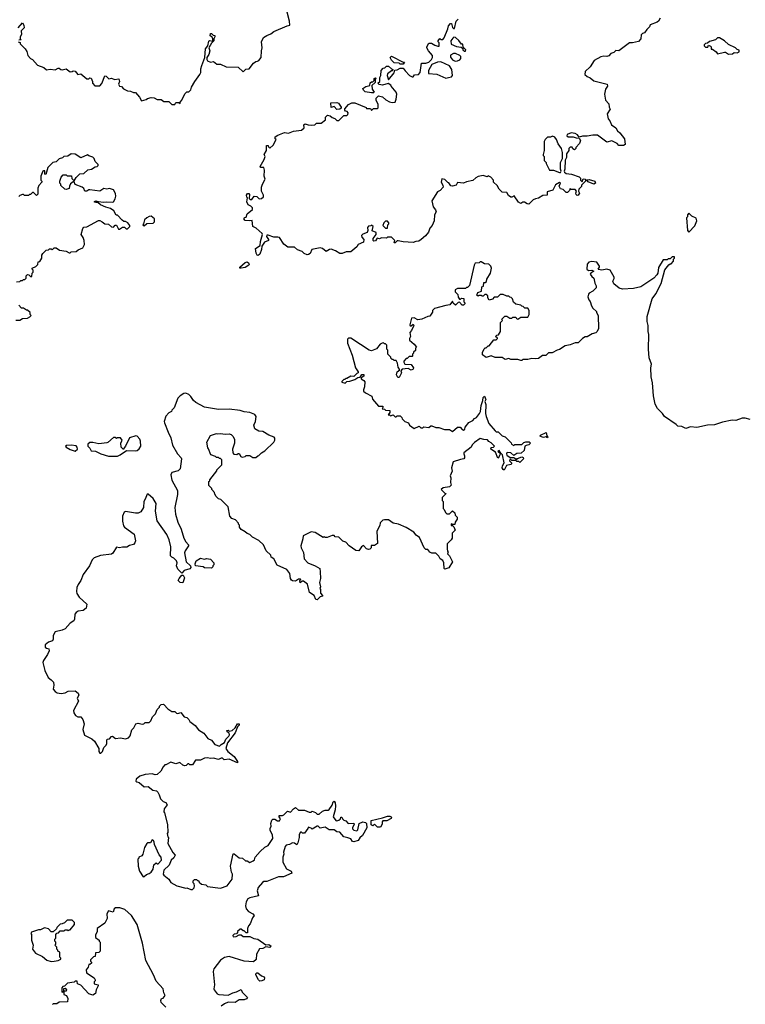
# Model space of a CAD drawing. Extents: x 2494118 to 2687960, y 757339 to 915227.
# Tile 349 of 364: x 2647995 to 2655336, y 886357 to 896319. Entities that reach past the tile are written whole.
import ezdxf

# ---------------------------------------------------------------- set-up
doc = ezdxf.new("R2010")
doc.units = 0

msp = doc.modelspace()

# ---------------------------------------------------------------- linework, layer by layer
at = {"layer": '0CON20XD'}
for points in [[(2647980, 896095), (2647998.3, 896088.3), (2648000, 896075), (2648050, 896025), (2648067, 895997), (2648077.5, 895955), (2648105, 895927.5), (2648125, 895917.5), (2648175, 895860), (2648240, 895835), (2648265, 895810), (2648305, 895817.5), (2648355, 895810), (2648385, 895830), (2648395, 895830), (2648410, 895815), (2648425, 895810), (2648465, 895820), (2648505, 895790), (2648527, 895793), (2648535, 895800), (2648555, 895797.5), (2648583, 895763), (2648615, 895770), (2648675, 895720), (2648695, 895720), (2648705, 895730), (2648718.3, 895728.3), (2648730, 895695), (2648730, 895675), (2648755, 895650), (2648805, 895650), (2648826.7, 895673.3), (2648855, 895750), (2648868.3, 895748.3), (2648898.3, 895721.7), (2648925, 895727.5), (2648955, 895712.5), (2648998.8, 895718.8), (2649006.2, 895695), (2648993.8, 895665), (2649005, 895647.5), (2649025, 895642.5), (2649045, 895620), (2649085, 895597.5), (2649115, 895596.7), (2649145, 895583.3), (2649165, 895582.5), (2649207.5, 895535), (2649228.3, 895498.3), (2649275, 895510), (2649288.3, 895521.7), (2649325, 895532.5), (2649357, 895527), (2649385, 895510), (2649425, 895510), (2649455, 895490), (2649505, 895490), (2649535, 895460), (2649565, 895460), (2649575, 895480), (2649605, 895480), (2649618.3, 895471.7), (2649620, 895485), (2649637, 895503), (2649665, 895570), (2649685, 895590), (2649705, 895590), (2649725, 895610), (2649732.5, 895635), (2649767.5, 895695), (2649816.7, 895763.3), (2649827.5, 895785), (2649828.3, 895821.7), (2649837.5, 895855), (2649867.5, 895935), (2649873.3, 896025), (2649897, 896053), (2649907, 896103), (2649915, 896107.5), (2649950, 896100), (2649950, 896125), (2649941.7, 896141.7), (2649922.5, 896155), (2649925, 896180), (2649935, 896180), (2649951.7, 896161.7), (2649968.3, 896158.3), (2649970, 896145), (2649960, 896125), (2649960, 896105), (2649935, 896080), (2649910, 896035), (2649920, 896005), (2649910, 895965), (2649887.5, 895935), (2649887.5, 895915), (2649895, 895902.5), (2649925, 895890), (2649957, 895897), (2649988.3, 895868.3), (2650025, 895870), (2650085, 895842.5), (2650207, 895837), (2650255, 895790), (2650283, 895817), (2650315, 895822.5), (2650360.7, 895879.3), (2650383, 895897), (2650399.3, 895900.7), (2650415, 895907.5), (2650437.5, 895935), (2650440, 896005), (2650447.5, 896035), (2650442.5, 896095), (2650462.3, 896137.7), (2650495, 896160), (2650535, 896176.7), (2650565, 896200), (2650702.3, 896257.7), (2650727.1, 896262.9), (2650726.2, 896305), (2650702.2, 896395)], [(2653910, 895565), (2653923, 895503), (2653957, 895467), (2653957.5, 895435), (2653967.5, 895415), (2653940, 895365), (2653950, 895315), (2653967, 895297), (2653982.5, 895255), (2654026.7, 895225), (2654043.3, 895195), (2654066.7, 895175), (2654113.8, 895115), (2654120, 895055), (2654105, 895047.5), (2654057.5, 895047.5), (2654040, 895065), (2653985, 895092.5), (2653935, 895081.2), (2653839.3, 895149.3), (2653795, 895152), (2653735, 895140.8), (2653688.3, 895141.7), (2653655, 895130), (2653637.5, 895155), (2653615, 895166.7), (2653575, 895172.5), (2653534.3, 895155.7), (2653531.2, 895145), (2653545, 895134), (2653595, 895133.3), (2653625, 895122.5), (2653655, 895120), (2653670, 895095), (2653660, 895065), (2653620, 895025), (2653620, 895015), (2653608.3, 895001.7), (2653591.7, 895011.7), (2653585, 895030), (2653565, 895030), (2653550, 895015), (2653550, 894995), (2653528.3, 894961.7), (2653527.5, 894925), (2653513.6, 894896.4), (2653510, 894805), (2653503.3, 894785), (2653507.5, 894775), (2653525, 894764), (2653576.4, 894756.4), (2653655, 894727.5), (2653667.5, 894715), (2653670, 894695), (2653685, 894680), (2653695, 894710), (2653720, 894705), (2653720, 894685), (2653680, 894645), (2653678.3, 894631.7), (2653652.5, 894605), (2653650, 894585), (2653657.5, 894565), (2653645, 894542.5), (2653635, 894540), (2653625, 894550), (2653622.5, 894565), (2653630, 894585), (2653615, 894600), (2653575, 894600), (2653565, 894610), (2653558.3, 894591.7), (2653538.3, 894571.7), (2653525, 894570), (2653495, 894600), (2653465, 894607.5), (2653452.5, 894635), (2653467.5, 894665), (2653455, 894672.5), (2653415, 894646.7), (2653390, 894595), (2653331.7, 894578.3), (2653330, 894545), (2653288.3, 894541.7), (2653245, 894512.5), (2653213, 894507), (2653190, 894495), (2653145, 894453.8), (2653130, 894455), (2653103, 894473), (2653085, 894472.5), (2653065, 894460), (2653042, 894472), (2652998.3, 894538.3), (2652975, 894522.5), (2652965, 894522.5), (2652940.7, 894540.7), (2652925, 894570), (2652875, 894573.3), (2652846.2, 894605), (2652825, 894642.5), (2652790, 894675), (2652790, 894695), (2652760, 894725), (2652735, 894740), (2652725, 894730), (2652685, 894742.5), (2652635, 894732.5), (2652610.7, 894719.3), (2652579.5, 894690.5), (2652515, 894676.7), (2652485, 894663.8), (2652425, 894670), (2652410, 894645), (2652375, 894633.3), (2652357, 894637), (2652338.3, 894668.3), (2652325, 894670), (2652295, 894702.5), (2652265, 894710), (2652257.5, 894675), (2652277.5, 894645), (2652280, 894625), (2652249.3, 894590.7), (2652223.6, 894576.4), (2652163.8, 894485), (2652178, 894425), (2652200.8, 894395), (2652207.5, 894375), (2652193.3, 894345), (2652187, 894283), (2652167.5, 894235), (2652145, 894210), (2652130.7, 894169.3), (2652099.5, 894130.5), (2652057.5, 894095), (2652031.7, 894078.3), (2652003.6, 894076.4), (2651975, 894063.3), (2651875, 894070), (2651825, 894082.5), (2651815, 894080), (2651795, 894060), (2651785, 894060), (2651790, 894085), (2651755, 894120), (2651715, 894120), (2651705, 894110), (2651655, 894112.5), (2651635, 894102.5), (2651612.5, 894107.5), (2651595, 894082.5), (2651578.3, 894078.3), (2651572.5, 894085), (2651572.5, 894105), (2651600, 894145), (2651600, 894165), (2651561.7, 894181.7), (2651570, 894225), (2651555, 894240), (2651547, 894233), (2651525, 894230), (2651513, 894217), (2651517.5, 894185), (2651510, 894165), (2651465, 894150), (2651452.5, 894135), (2651455, 894120), (2651476.7, 894095), (2651473, 894067), (2651420, 894045), (2651405, 894020), (2651345, 893970), (2651298.3, 893971.7), (2651256.4, 893953.6), (2651233.9, 893953.9), (2651190.7, 893980.7), (2651145, 893996.7), (2651130, 893995), (2651095, 893972.5), (2651060, 894005), (2651035, 894010), (2650950, 893995), (2650932.5, 893955), (2650917.7, 893942.3), (2650905, 893940), (2650874.2, 893954.2), (2650853.6, 893973.6), (2650805, 893990), (2650775.9, 894015.9), (2650706.2, 894016.2), (2650667, 894047), (2650622.5, 894115), (2650605, 894120), (2650567, 894117), (2650508.8, 894138.8), (2650495, 894138.8), (2650492.5, 894125), (2650513.3, 894095), (2650512.5, 894085), (2650473.2, 894066.8), (2650443.6, 894026.4), (2650440.8, 893995), (2650423.3, 893945), (2650406.4, 893933.6), (2650396.4, 893936.4), (2650385.9, 893955.9), (2650380, 894005), (2650427.5, 894035), (2650430, 894075), (2650450, 894145), (2650448, 894155), (2650388.3, 894208.3), (2650352.5, 894225), (2650348.3, 894288.3), (2650315, 894282.5), (2650275, 894287.5), (2650263.6, 894303.6), (2650273.6, 894316.4), (2650285, 894320), (2650297, 894353), (2650351.7, 894398.3), (2650350, 894415), (2650333, 894433), (2650307, 894447), (2650292.5, 894475), (2650300, 894515), (2650293, 894523), (2650290, 894545), (2650300.7, 894559.3), (2650311.7, 894561.7), (2650321.7, 894551.7), (2650318.3, 894508.3), (2650328.3, 894498.3), (2650345, 894500), (2650368.3, 894531.7), (2650395, 894530), (2650415, 894510), (2650425, 894507.5), (2650441.7, 894508.3), (2650462.5, 894525), (2650462.5, 894545), (2650440, 894585), (2650440, 894625), (2650450, 894655), (2650480, 894705), (2650467.5, 894735), (2650472.5, 894795), (2650465, 894822.5), (2650435, 894823.8), (2650426.7, 894835), (2650467.5, 894905), (2650477.5, 894935), (2650470, 894955), (2650492.5, 894995), (2650492.5, 895045), (2650510, 895045), (2650511.7, 895031.7), (2650525, 895020), (2650560, 895050), (2650590, 895105), (2650580, 895115), (2650580, 895135), (2650605, 895150), (2650675, 895177.5), (2650715, 895170), (2650765, 895191.2), (2650845, 895202.5), (2650872.5, 895225), (2650870, 895255), (2650883.6, 895266.4), (2650915, 895253.8), (2650945, 895250), (2650980, 895255), (2650998.3, 895271.7), (2651045, 895272.5), (2651090, 895305), (2651088.3, 895331.7), (2651108.3, 895351.7), (2651137, 895347), (2651155, 895330), (2651185, 895320), (2651205, 895300), (2651225, 895300), (2651275, 895350), (2651305, 895350), (2651315, 895360), (2651317, 895377), (2651308.3, 895388.3), (2651291.7, 895391.7), (2651283, 895403), (2651283, 895417), (2651320.7, 895459.3), (2651355, 895477.5), (2651385, 895477.5), (2651498.8, 895428.8), (2651505, 895420), (2651545, 895420), (2651555, 895400), (2651575, 895420), (2651615, 895420), (2651621.7, 895428.3), (2651621.7, 895461.7), (2651603, 895503), (2651602.5, 895525), (2651625, 895550), (2651665, 895537.5), (2651697.7, 895507.7), (2651735, 895486.2), (2651765, 895481.2), (2651792.5, 895485), (2651803.8, 895515), (2651811.2, 895565), (2651804.1, 895584.1), (2651752.5, 895645), (2651750, 895655), (2651721.7, 895671.7), (2651665, 895657.5), (2651633, 895663), (2651620, 895675), (2651640, 895695), (2651640, 895735), (2651650, 895755), (2651652.5, 895805), (2651671.7, 895828.3), (2651688.3, 895831.7), (2651705, 895850), (2651725, 895850), (2651755, 895820), (2651770, 895815), (2651768.3, 895801.7), (2651755, 895800), (2651715, 895770), (2651713.3, 895755), (2651725, 895710), (2651785, 895780), (2651791.7, 895808.3), (2651815, 895812.5), (2651845, 895830), (2651875, 895830), (2651895, 895800), (2651940, 895755), (2651965, 895740), (2651975, 895740), (2651988.3, 895761.7), (2652030, 895765), (2652047, 895783), (2652061.7, 895878.3), (2652105, 895880), (2652135, 895890), (2652162.5, 895915), (2652172.5, 895935), (2652172.5, 895955), (2652130, 896005), (2652113.3, 896035), (2652112.5, 896045), (2652135, 896080), (2652161.7, 896081.7), (2652195, 896060), (2652225, 896050), (2652238.3, 896051.7), (2652240, 896085), (2652230, 896095), (2652230, 896105), (2652245, 896130), (2652255, 896120), (2652275, 896120), (2652290, 896135), (2652327.5, 896225), (2652331.7, 896258.3), (2652355, 896280), (2652365, 896280), (2652375, 896240), (2652385, 896230), (2652395, 896230), (2652410, 896305), (2652430, 896325)], [(2654473.3, 896335), (2654458.8, 896305), (2654445, 896293.8), (2654373.3, 896266.7), (2654367.5, 896245), (2654340.7, 896219.3), (2654317.5, 896185), (2654295, 896177.5), (2654283.9, 896166.1), (2654280, 896125), (2654255, 896098.8), (2654196.1, 896083.9), (2654165, 896083.8), (2654056.1, 896003.9), (2654025, 896006.7), (2654005, 895986.7), (2653974.2, 895975.8), (2653955, 895953.3), (2653935, 895946.2), (2653905, 895951.2), (2653876.1, 895943.9), (2653807.5, 895905), (2653765, 895842.5), (2653717.5, 895795), (2653712.5, 895765), (2653735, 895743.3), (2653765, 895730), (2653805, 895700), (2653937.5, 895665), (2653942.5, 895645), (2653923.3, 895615), (2653910, 895565)], [(2647980, 896235), (2648025, 896287.5), (2648037.5, 896265), (2648040, 896235), (2648010, 896205), (2648011.7, 896168.3), (2648000, 896145), (2648000, 896125), (2648010, 896115), (2647985, 896110)], [(2652505, 896000), (2652510, 896015), (2652481.7, 896041.7), (2652480, 896070), (2652465, 896070), (2652438, 896108), (2652405, 896137.5), (2652388.3, 896141.7), (2652377, 896133), (2652357.5, 896105), (2652360.7, 896070.7), (2652415, 896046.7), (2652461.7, 896041.7), (2652478.3, 896028.3), (2652480, 896015), (2652495, 896000), (2652505, 896000)], [(2655165, 895970), (2655205, 895972.5), (2655225, 895987.5), (2655255, 895983.3), (2655275, 895992.5), (2655275, 896010), (2655255, 896017.5), (2655237.5, 896035), (2655166.8, 896066.8), (2655126.2, 896105), (2655075, 896136), (2655056.4, 896133.6), (2655035, 896113.3), (2654972.3, 896097.7), (2654955, 896080), (2654935, 896077.5), (2654920, 896065), (2654920, 896055), (2654935, 896040), (2654958.3, 896041.7), (2654965, 896060), (2654985, 896052.5), (2654992.5, 896045), (2654991.7, 896021.7), (2655005, 896020), (2655040, 895995), (2655055, 895972.5), (2655125, 895990), (2655135, 895990), (2655165, 895970)], [(2651875, 895870), (2651845, 895870), (2651835, 895880), (2651783, 895883), (2651755, 895910), (2651742.5, 895937.5), (2651755, 895950), (2651875, 895890), (2651888.3, 895888.3), (2651875, 895870)], [(2652400.7, 895900.7), (2652425, 895903.3), (2652448.3, 895911.7), (2652457.5, 895925), (2652456.7, 895945), (2652447.5, 895955), (2652405, 895977.5), (2652383, 895977), (2652355, 895960), (2652355, 895940), (2652375, 895912.5), (2652400.7, 895900.7)], [(2652305, 895727.5), (2652335, 895732.5), (2652365, 895740), (2652372.5, 895755), (2652367.5, 895815), (2652343, 895853), (2652255, 895893.3), (2652220.7, 895889.3), (2652163.3, 895866.7), (2652132.5, 895805), (2652130, 895775), (2652216.4, 895766.4), (2652305, 895727.5)], [(2651555, 895577.5), (2651490.5, 895590.5), (2651472.5, 895605), (2651468.3, 895621.7), (2651498.3, 895641.7), (2651538.3, 895651.7), (2651541.7, 895678.3), (2651555, 895690), (2651568.3, 895691.7), (2651580, 895705), (2651580, 895725), (2651595, 895730), (2651600, 895725), (2651590, 895715), (2651590, 895685), (2651558.3, 895651.7), (2651562.5, 895615), (2651580, 895585), (2651575, 895580), (2651555, 895577.5)], [(2651205, 895410), (2651175, 895440), (2651145, 895430), (2651141.7, 895478.3), (2651205, 895480), (2651220, 895475), (2651247.5, 895435), (2651247, 895423), (2651235, 895412.5), (2651205, 895410)], [(2653455, 894772.5), (2653465, 894773.8), (2653472.5, 894785), (2653466.1, 894806.1), (2653467.5, 894872.5), (2653486.7, 894915), (2653487.5, 894975), (2653477, 895017), (2653443, 895063), (2653427, 895107), (2653409.3, 895129.3), (2653385, 895140), (2653365, 895130), (2653335, 895130), (2653310, 895105), (2653302.5, 895085), (2653302.5, 894995), (2653290, 894955), (2653290, 894945), (2653300, 894935), (2653300, 894895), (2653320, 894875), (2653320, 894865), (2653355, 894797.5), (2653395, 894796.2), (2653455, 894772.5)], [(2647961.7, 893668.3), (2647995, 893670), (2648005, 893680), (2648025, 893680), (2648035, 893690), (2648048.3, 893691.7), (2648060, 893705), (2648061.7, 893728.3), (2648075, 893740), (2648088.3, 893738.3), (2648105, 893720), (2648118.3, 893721.7), (2648120, 893755), (2648130, 893765), (2648130, 893785), (2648120, 893795), (2648120, 893805), (2648158.3, 893821.7), (2648178.3, 893841.7), (2648181.7, 893868.3), (2648198.3, 893871.7), (2648220, 893905), (2648220, 893935), (2648230, 893955), (2648263, 893987), (2648285, 893990), (2648295, 894000), (2648315, 894000), (2648325, 893990), (2648345, 894010), (2648365, 894010), (2648398.3, 893988.3), (2648465, 893977.5), (2648495, 893960), (2648505, 893960), (2648515, 893970), (2648567, 893973), (2648585, 893990), (2648635, 894010), (2648650, 894045), (2648646.7, 894085), (2648636.7, 894115), (2648617.5, 894145), (2648633, 894207), (2648645, 894220), (2648675, 894222.5), (2648793, 894287), (2648805, 894287.5), (2648830, 894275), (2648855, 894252.5), (2648895, 894250), (2648925, 894222.5), (2648945, 894220), (2648961.7, 894238.3), (2648975, 894240), (2648995, 894200), (2649005, 894200), (2649035, 894220), (2649055, 894220), (2649073, 894203), (2649085, 894202.5), (2649110, 894225), (2649110, 894235), (2649090, 894265), (2649065, 894277.5), (2649048.3, 894278.3), (2649030.7, 894290.7), (2648985, 894340), (2648971.7, 894341.7), (2648947.5, 894385), (2648915, 894410), (2648865, 894422), (2648814.1, 894444.1), (2648785, 894470), (2648768.3, 894468.3), (2648750, 894475), (2648765, 894487.5), (2648788.3, 894478.3), (2648845, 894471.2), (2648875, 894476.7), (2648935, 894472.5), (2648945, 894477.5), (2648962.5, 894505), (2648966.7, 894535), (2648965, 894560), (2648945, 894597.5), (2648905, 894612.5), (2648875, 894602.5), (2648845, 894612.5), (2648805, 894582.5), (2648705, 894597.5), (2648695, 894597.5), (2648675, 894583.3), (2648655, 894582.5), (2648642.5, 894612.5), (2648627.5, 894625), (2648555, 894650), (2648547, 894677), (2648535, 894680), (2648510.7, 894659.3), (2648497.5, 894635), (2648495, 894610), (2648465, 894600), (2648453, 894603), (2648411.7, 894641.7), (2648410, 894655), (2648400, 894665), (2648400, 894685), (2648413, 894727), (2648435, 894750), (2648465, 894750), (2648475, 894740), (2648518.3, 894738.3), (2648521.7, 894711.7), (2648545, 894690), (2648566.1, 894723.9), (2648605, 894760), (2648645, 894762.5), (2648685, 894800), (2648720, 894805), (2648758.3, 894831.7), (2648780, 894835), (2648790, 894845), (2648790, 894855), (2648760, 894885), (2648747.5, 894915), (2648735, 894927.5), (2648695, 894940), (2648681.7, 894951.7), (2648615, 894922.5), (2648557, 894957), (2648515, 894960), (2648481.7, 894938.3), (2648440, 894935), (2648428.3, 894921.7), (2648395, 894910), (2648365, 894880), (2648330, 894875), (2648280, 894825), (2648258.3, 894751.7), (2648250, 894755), (2648248.3, 894788.3), (2648235, 894790), (2648230, 894785), (2648210, 894735), (2648210, 894695), (2648220, 894685), (2648220, 894675), (2648188.3, 894641.7), (2648177.5, 894615), (2648180, 894555), (2648165, 894540), (2648135, 894570), (2648125, 894570), (2648105, 894550), (2648095, 894550), (2648085, 894540), (2648045, 894540), (2648035, 894550), (2648025, 894550), (2647995, 894540), (2647985, 894530)], [(2653805, 894654), (2653745, 894677.5), (2653731.7, 894698.3), (2653755, 894702.5), (2653813.6, 894683.6), (2653820, 894665), (2653805, 894654)], [(2649255, 894232.5), (2649283, 894257), (2649345, 894260), (2649357.5, 894275), (2649357.5, 894305), (2649325, 894330), (2649305, 894328.8), (2649280, 894315), (2649257.5, 894295), (2649247.5, 894252.5), (2649240, 894245), (2649255, 894232.5)], [(2654765, 894170), (2654825, 894232.5), (2654846.7, 894285), (2654839.3, 894309.3), (2654795, 894330), (2654765, 894360), (2654750, 894345), (2654750, 894325), (2654742.5, 894315), (2654752.5, 894185), (2654765, 894170)], [(2651715, 894210), (2651718.3, 894241.7), (2651730, 894255), (2651730, 894265), (2651715, 894280), (2651695, 894280), (2651680, 894265), (2651670, 894235), (2651695, 894210), (2651715, 894210)], [(2650235, 893803.3), (2650223.3, 893803.3), (2650223.3, 893815), (2650275, 893863.3), (2650295, 893868.8), (2650310.5, 893860.5), (2650316.7, 893845), (2650312.5, 893835), (2650275, 893813.3), (2650235, 893803.3)], [(2655385, 892272.5), (2655333.9, 892286.1), (2655303.9, 892286.1), (2655240, 892265), (2655203.9, 892266.1), (2655105, 892245.8), (2655025, 892220), (2654955, 892215.8), (2654845, 892193.8), (2654781.7, 892198.3), (2654735, 892183.8), (2654695, 892203.8), (2654655, 892207.5), (2654637.5, 892225), (2654517.5, 892305), (2654497.5, 892335), (2654447.5, 892385), (2654425, 892430), (2654406.7, 892515), (2654396.7, 892645), (2654383.6, 892706.4), (2654380, 892795), (2654387.5, 892835), (2654363, 892897), (2654357.5, 892985), (2654360, 893135), (2654353.3, 893165), (2654352.5, 893225), (2654343.3, 893265), (2654343.3, 893315), (2654393.3, 893495), (2654432.5, 893545), (2654485, 893650), (2654523, 893787), (2654561.7, 893838.3), (2654575, 893850), (2654585, 893850), (2654610, 893875), (2654610, 893895), (2654620, 893905), (2654618.3, 893918.3), (2654595, 893920), (2654575, 893900), (2654555, 893900), (2654545, 893890), (2654505, 893890), (2654458.3, 893811.7), (2654450, 893755), (2654441.7, 893738.3), (2654410, 893705), (2654280, 893615), (2654205, 893600), (2654093.9, 893593.9), (2654061.7, 893601.7), (2654007.5, 893645), (2653997.5, 893675), (2654009.3, 893700.7), (2654008.8, 893715), (2653967.5, 893785), (2653935.5, 893795.5), (2653885, 893785.7), (2653852, 893792), (2653847.5, 893795), (2653861.2, 893815), (2653860, 893825), (2653832.5, 893865), (2653785, 893871.2), (2653752.5, 893865), (2653737.5, 893845), (2653732.5, 893795), (2653750.7, 893780.7), (2653785, 893783.8), (2653803.3, 893775), (2653774, 893756), (2653768, 893745), (2653782.2, 893722.2), (2653803.3, 893705), (2653813.6, 893653.6), (2653827.5, 893625), (2653827.5, 893605), (2653795, 893572.5), (2653757, 893553), (2653748.3, 893541.7), (2653742.5, 893515), (2653753, 893483), (2653767, 893467), (2653780, 893425), (2653795, 893400), (2653830, 893365), (2653830, 893355), (2653847, 893327), (2653850, 893195), (2653837, 893163), (2653825, 893150), (2653788.3, 893141.7), (2653735, 893110), (2653715, 893110), (2653690, 893095), (2653645, 893050), (2653615, 893050), (2653565, 893030), (2653515, 893020), (2653457, 892983), (2653433, 892977), (2653381.7, 892948.3), (2653345, 892947.5), (2653317, 892923), (2653285, 892920), (2653245, 892890), (2653218.3, 892888.3), (2653175, 892890), (2653135, 892880), (2653085, 892880), (2653075, 892870), (2653065, 892870), (2653035, 892880), (2652965, 892880), (2652945, 892890), (2652905, 892882.5), (2652875, 892900), (2652805, 892900), (2652765, 892917.5), (2652715, 892900), (2652678.3, 892928.3), (2652678.3, 892951.7), (2652695, 892990), (2652705, 893000), (2652715, 893000), (2652735, 893020), (2652745, 893020), (2652791.7, 893078.3), (2652815, 893080), (2652828.3, 893091.7), (2652828.3, 893098.3), (2652810, 893115), (2652821.7, 893128.3), (2652838.3, 893131.7), (2652860, 893165), (2652860, 893255), (2652880, 893275), (2652871.7, 893288.3), (2652901.7, 893318.3), (2652925, 893320), (2652955, 893300), (2652975, 893300), (2652985, 893310), (2653015, 893310), (2653020, 893295), (2653035, 893290), (2653065, 893310), (2653135, 893310), (2653150, 893335), (2653150, 893375), (2653135, 893400), (2653105, 893400), (2653088.3, 893418.3), (2653075, 893420), (2653065, 893430), (2653015, 893440), (2652991.7, 893461.7), (2652980, 893495), (2652968.3, 893508.3), (2652955, 893510), (2652945, 893520), (2652923, 893523), (2652885, 893540), (2652855, 893540), (2652828.3, 893511.7), (2652795, 893510), (2652778.3, 893491.7), (2652745, 893480), (2652730, 893505), (2652730, 893525), (2652715, 893540), (2652701.7, 893538.3), (2652685, 893520), (2652675, 893520), (2652665, 893530), (2652645, 893530), (2652635, 893520), (2652621.7, 893531.7), (2652631.7, 893558.3), (2652668.3, 893571.7), (2652670, 893615), (2652688.3, 893621.7), (2652691.7, 893658.3), (2652705, 893660), (2652718.3, 893671.7), (2652720, 893695), (2652757, 893753), (2652767.5, 893805), (2652760, 893825), (2652740, 893845), (2652698.3, 893848.3), (2652665, 893870), (2652655, 893870), (2652645, 893860), (2652603.6, 893856.4), (2652593.6, 893836.4), (2652545, 893630), (2652525, 893610), (2652515, 893610), (2652505, 893600), (2652425, 893600), (2652400, 893585), (2652400, 893565), (2652428.3, 893538.3), (2652431.7, 893511.7), (2652445, 893490), (2652455, 893490), (2652465, 893500), (2652488.3, 893498.3), (2652490, 893465), (2652500, 893455), (2652500, 893445), (2652485, 893430), (2652471.7, 893431.7), (2652445, 893460), (2652431.7, 893458.3), (2652405, 893430), (2652381.7, 893451.7), (2652375, 893470), (2652347, 893433), (2652305, 893427.5), (2652193, 893397), (2652173, 893377), (2652171.7, 893358.3), (2652145, 893320), (2652125, 893317.5), (2652065, 893287.5), (2652023.3, 893283.3), (2651985, 893302.5), (2651960, 893300), (2651940.7, 893230.7), (2651945, 893222.5), (2651955, 893222.5), (2651975, 893237.5), (2651982.5, 893225), (2651960, 893175), (2651942.5, 893155), (2651947.5, 893115), (2651937.5, 893095), (2651937.5, 893075), (2651986.7, 893035), (2652010, 893005), (2652000, 892995), (2651998.3, 892971.7), (2651980, 892955), (2651980, 892945), (2651970, 892935), (2651970, 892915), (2651965, 892910), (2651935, 892910), (2651915, 892890), (2651905, 892890), (2651880, 892865), (2651880, 892855), (2651893, 892833), (2651955, 892830), (2651980, 892795), (2651976.4, 892783.6), (2651955, 892772.5), (2651925, 892790), (2651865, 892782.5), (2651850, 892765), (2651856.7, 892745), (2651835, 892700), (2651820.5, 892700.5), (2651808, 892725), (2651813.8, 892756.2), (2651840, 892775), (2651822.5, 892805), (2651817.5, 892845), (2651805, 892870), (2651785, 892870), (2651775, 892880), (2651765, 892880), (2651750, 892895), (2651750, 892905), (2651720, 892935), (2651720, 892975), (2651710, 892985), (2651710, 893025), (2651695, 893040), (2651685, 893040), (2651675, 893050), (2651663.3, 893046.7), (2651643.6, 893036.4), (2651605, 892990), (2651555, 892970), (2651530, 892975), (2651444, 893034), (2651345, 893097.5), (2651323, 893097), (2651312.5, 893085), (2651312.5, 893045), (2651360, 892925), (2651392.5, 892795), (2651420, 892755), (2651420, 892745), (2651405, 892740), (2651375, 892710), (2651345, 892712.5), (2651305, 892690), (2651295, 892690), (2651285, 892680), (2651275, 892680), (2651255, 892660), (2651255, 892650), (2651287, 892643), (2651305, 892660), (2651335, 892663.3), (2651385, 892680), (2651415, 892700), (2651438.3, 892701.7), (2651455, 892730), (2651478.3, 892728.3), (2651478.3, 892711.7), (2651450, 892695), (2651450, 892685), (2651478.3, 892668.3), (2651487.5, 892655), (2651482.5, 892605), (2651472.5, 892575), (2651475, 892560), (2651495, 892542.5), (2651558.3, 892508.3), (2651565, 892480), (2651625, 892410), (2651668.3, 892408.3), (2651670, 892395), (2651661.7, 892381.7), (2651685, 892380), (2651695, 892370), (2651740, 892365), (2651740, 892345), (2651721.7, 892321.7), (2651735, 892320), (2651745, 892310), (2651775, 892320), (2651795, 892300), (2651805, 892300), (2651815, 892310), (2651845, 892312.5), (2651862.5, 892295), (2651865, 892280), (2651890, 892255), (2651929.3, 892239.3), (2651940, 892215), (2651985, 892182.5), (2652035, 892206.7), (2652055, 892190), (2652075, 892190), (2652085, 892200), (2652135, 892192.5), (2652155, 892210), (2652165, 892210), (2652203.6, 892193.6), (2652235, 892192.5), (2652293.6, 892173.6), (2652345, 892172.5), (2652375, 892152.5), (2652423.6, 892196.4), (2652450, 892195), (2652471.2, 892171.2), (2652485, 892167.5), (2652497.5, 892175), (2652503, 892197), (2652537.5, 892245), (2652580, 892265), (2652595, 892282.5), (2652617.5, 892295), (2652647.5, 892335), (2652657.5, 892355), (2652663.6, 892416.4), (2652680, 892465), (2652683, 892497), (2652698.3, 892508.3), (2652710, 892475), (2652702.5, 892455), (2652712.5, 892425), (2652707.5, 892335), (2652713, 892303), (2652740, 892235), (2652805, 892160), (2652815, 892150), (2652835, 892150), (2652875, 892110), (2652908.3, 892098.3), (2652968.3, 892038.3), (2652970, 892025), (2652995, 892010), (2653005, 892020), (2653075, 892020), (2653095, 892040), (2653115, 892047.5), (2653149.3, 892049.3), (2653163.3, 892035), (2653145, 892016.7), (2653117.5, 892012.5), (2653106.7, 892003.3), (2653098.3, 891961.7), (2653067.7, 891932.3), (2653025, 891928.8), (2652995, 891910), (2652965, 891937.5), (2652935, 891940.8), (2652924.1, 891935.9), (2652918.8, 891925), (2652924.2, 891914.2), (2652958.3, 891888.3), (2652995, 891890), (2653025, 891870), (2653031.7, 891878.3), (2653075, 891897.5), (2653089.3, 891889.3), (2653092.5, 891875), (2653055, 891840), (2653045, 891850), (2653025, 891850), (2653015, 891860), (2652975, 891860), (2652965, 891870), (2652955, 891870), (2652950, 891855), (2652970, 891835), (2652970, 891825), (2652962.5, 891817.5), (2652920.7, 891809.3), (2652895, 891760), (2652885, 891766.7), (2652878, 891785), (2652880, 891805), (2652896.7, 891835), (2652880, 891915), (2652861.7, 891931.7), (2652845, 891960), (2652832.5, 891952.5), (2652858.3, 891928.3), (2652849.3, 891910.7)], [(2647955, 893280), (2647995, 893280), (2648023, 893297), (2648075, 893300), (2648098.3, 893311.7), (2648110, 893325), (2648100, 893335), (2648100, 893355), (2648075, 893380), (2648065, 893380), (2648035, 893400), (2648011.7, 893401.7), (2647985, 893430)], [(2652849.3, 891910.7), (2652840, 891885), (2652831.7, 891881.7), (2652810, 891945), (2652762.5, 891975), (2652765, 891990), (2652787, 891993), (2652797.5, 892005), (2652765, 892036.7), (2652740.7, 892050.7), (2652727.7, 892067.7), (2652690.7, 892070.7), (2652655, 892082), (2652595, 892042.5), (2652571.7, 892018.3), (2652562.5, 891995), (2652490, 891935), (2652487.5, 891925), (2652496.7, 891905), (2652496.7, 891885), (2652490, 891875), (2652455, 891870), (2652380, 891845), (2652362.5, 891785), (2652369.3, 891750.7), (2652350, 891705), (2652356.7, 891685), (2652352.5, 891635), (2652361.7, 891608.3), (2652345, 891592.5), (2652278.3, 891581.7), (2652260, 891565), (2652295, 891530), (2652310, 891525), (2652270, 891485), (2652270, 891455), (2652280, 891445), (2652280, 891375), (2652290, 891365), (2652301.7, 891331.7), (2652315, 891320), (2652345, 891320), (2652375, 891350), (2652398.3, 891328.3), (2652400, 891305), (2652420, 891285), (2652420, 891265), (2652400, 891235), (2652398.3, 891211.7), (2652375, 891210), (2652365, 891220), (2652360, 891215), (2652361.7, 891201.7), (2652375, 891200), (2652388.3, 891188.3), (2652400, 891155), (2652370, 891125), (2652370, 891075), (2652360, 891055), (2652320, 891015), (2652320, 890965), (2652323, 890943), (2652330, 890935), (2652322.5, 890915), (2652343.6, 890893.6), (2652372.5, 890835), (2652335.9, 890774.1), (2652295, 890760), (2652290, 890765), (2652287.5, 890825), (2652276.4, 890846.4), (2652250, 890865), (2652235, 890890), (2652205, 890920), (2652165, 890920), (2652143.3, 890933.3), (2652125, 890960), (2652105, 890960), (2652087, 890977), (2652040.7, 891080.7), (2652005, 891102.5), (2651982.5, 891135), (2651905, 891181.2), (2651825.9, 891215.9), (2651775, 891226.7), (2651725, 891257.5), (2651685, 891260), (2651670, 891255), (2651641.7, 891228.3), (2651637, 891203), (2651607.5, 891145), (2651615, 891020), (2651585, 891000), (2651551.7, 890998.3), (2651550, 890975), (2651538.3, 890961.7), (2651525, 890957.5), (2651502.5, 890965), (2651475, 890997.5), (2651452.5, 890985), (2651426.1, 890943.9), (2651395, 890950), (2651330, 890995), (2651295, 891032.5), (2651263.6, 891043.6), (2651225, 891082.5), (2651188.3, 891088.3), (2651175, 891100), (2651155, 891100), (2651105, 891080), (2651085, 891080), (2651075, 891087.5), (2651065, 891080), (2650985, 891130), (2650945, 891138.8), (2650861.7, 891098.3), (2650860, 891065), (2650840, 890995), (2650842.5, 890975), (2650867, 890927), (2650874.1, 890864.1), (2650910, 890825), (2650985, 890793.3), (2651032.5, 890765), (2651036.1, 890733.9), (2651038.8, 890665), (2651026.7, 890625), (2651037.5, 890582.5), (2651030, 890565), (2651040, 890555), (2651038.3, 890518.3), (2651060, 890495), (2651060, 890485), (2651035, 890480), (2651005, 890450), (2650991.7, 890451.7), (2650973, 890493), (2650927.5, 890525), (2650906.4, 890606.4), (2650865, 890640), (2650851.7, 890638.3), (2650831.7, 890621.7), (2650830, 890645), (2650840, 890655), (2650835, 890660), (2650815, 890660), (2650785, 890640), (2650755, 890643.3), (2650745, 890650), (2650733.3, 890665), (2650726.7, 890715), (2650697.9, 890757.9), (2650600.7, 890800.7), (2650567.5, 890865), (2650540.7, 890880.7), (2650535, 890900), (2650487.5, 890945), (2650462.5, 891005), (2650415, 891050), (2650350, 891085), (2650325, 891110), (2650295, 891120), (2650277, 891137), (2650235, 891160), (2650220, 891185), (2650220, 891205), (2650210, 891215), (2650210, 891225), (2650178.3, 891258.3), (2650141.7, 891271.7), (2650120, 891295), (2650105, 891390), (2650030, 891465), (2650005, 891470), (2649983.6, 891493.6), (2649968.3, 891518.3), (2649967.5, 891535), (2649940, 891565), (2649940, 891575), (2649910, 891605), (2649910, 891645), (2649920, 891655), (2649920, 891665), (2649990, 891755), (2649990, 891765), (2650040, 891815), (2650040, 891865), (2650028.3, 891878.3), (2650015, 891880), (2650005, 891890), (2649985, 891890), (2649975, 891900), (2649930, 891915), (2649906.7, 891976.7), (2649898.3, 891988.3), (2649887.5, 892045), (2649926.4, 892113.6), (2649985, 892132.5), (2649995, 892127.5), (2650025, 892132.5), (2650075, 892126.7), (2650115, 892130), (2650135, 892122.5), (2650152.5, 892105), (2650167.5, 892075), (2650167.5, 892035), (2650147.5, 891975), (2650150, 891935), (2650161.7, 891921.7), (2650191.7, 891918.3), (2650205, 891930), (2650215, 891930), (2650230.7, 891900.7), (2650245, 891892.5), (2650275, 891900), (2650285, 891910), (2650325, 891910), (2650355, 891890), (2650385, 891890), (2650403, 891907), (2650415, 891910), (2650440, 891935), (2650475, 891957.5), (2650567.5, 892045), (2650577.5, 892065), (2650577.5, 892085), (2650570, 892095), (2650516.4, 892116.4), (2650455, 892152.5), (2650415, 892157.5), (2650375, 892180), (2650363.3, 892215), (2650380, 892255), (2650387.5, 892305), (2650372.5, 892325), (2650325, 892346.2), (2650265, 892350), (2650225, 892363.3), (2650115, 892380), (2650005, 892373.8), (2649865, 892400), (2649776.4, 892446.4), (2649752.5, 892465), (2649727.5, 892505), (2649705, 892527.5), (2649675, 892540), (2649655, 892536.7), (2649620, 892515), (2649595, 892490), (2649557, 892393), (2649535, 892370), (2649530, 892355), (2649505, 892340), (2649473, 892307), (2649457.5, 892255), (2649460.7, 892240.7), (2649496.4, 892146.4), (2649525, 892090), (2649540, 892015), (2649592.5, 891925), (2649630, 891885), (2649632.5, 891875), (2649620, 891775), (2649597, 891753), (2649533, 891737), (2649522.5, 891715), (2649535, 891660), (2649592.5, 891555), (2649592.5, 891515), (2649563.8, 891385), (2649571.2, 891315), (2649596.1, 891236.1), (2649630, 891165), (2649656.7, 891075), (2649677.5, 891035), (2649702.5, 891005), (2649702.5, 890995), (2649670, 890945), (2649663.8, 890925), (2649680, 890835), (2649722.5, 890795), (2649727.5, 890775), (2649715, 890762.5), (2649660, 890745), (2649635, 890720), (2649595, 890760), (2649582.5, 890795), (2649587.5, 890825), (2649582.5, 890845), (2649555, 890872.5), (2649535, 890880), (2649520, 890895), (2649522.5, 890985), (2649507.5, 891055), (2649482, 891112), (2649385, 891250), (2649368.8, 891345), (2649375.8, 891425), (2649345, 891476.2), (2649295, 891520), (2649285, 891520), (2649265, 891467.5), (2649250, 891445), (2649247.5, 891385), (2649219.3, 891340.7), (2649195, 891327.5), (2649165, 891326.7), (2649065, 891342.5), (2649052.5, 891335), (2649036.7, 891295), (2649034, 891245), (2649045, 891197.5), (2649055, 891183.3), (2649152.5, 891115), (2649167.5, 891045), (2649160, 891025), (2649145, 891010), (2649105, 890997.5), (2649079.3, 890980.7), (2649035, 890983.3), (2649005, 890976.7), (2648975, 890982.5), (2648938.8, 890921.2), (2648925, 890910), (2648812.6, 890897.4), (2648748.8, 890875), (2648728, 890855), (2648701.4, 890795), (2648636.7, 890705), (2648614.4, 890645), (2648586.5, 890605), (2648573.2, 890573.2), (2648568.5, 890535), (2648573, 890513), (2648596.2, 890476.2), (2648673.3, 890405), (2648666.7, 890365), (2648637.6, 890342.4), (2648585, 890334.3), (2648565, 890322.5), (2648553.6, 890305), (2648548.9, 890255), (2648541.7, 890238.3), (2648505.7, 890215), (2648455, 890157.1), (2648426.4, 890143.6), (2648352.5, 890125), (2648335, 890087.5), (2648335, 890050), (2648326.9, 890033.1), (2648285, 890022.5), (2648251.2, 889995), (2648251.2, 889971.2), (2648265, 889960), (2648290, 889955), (2648293.3, 889935), (2648276, 889895), (2648235.8, 889835), (2648230.8, 889815), (2648250.8, 889735), (2648284, 889665), (2648315, 889641.2), (2648336.2, 889615), (2648340, 889585), (2648333.3, 889545), (2648355, 889522.5), (2648375, 889510), (2648415, 889501.2), (2648455, 889510), (2648485, 889524), (2648555, 889527.5), (2648587.5, 889505), (2648592.5, 889485), (2648577.5, 889455), (2648590, 889425), (2648540.7, 889330.7), (2648541.2, 889305), (2648560.3, 889280.3), (2648584.4, 889264.4), (2648615, 889264.2), (2648635, 889240), (2648647.5, 889195), (2648633.1, 889136.9), (2648651.8, 889081.8), (2648725, 889043.1), (2648750.2, 889020.2), (2648796.7, 888945), (2648796.7, 888915), (2648805, 888897.5), (2648815, 888897.5), (2648832.5, 888915), (2648846.7, 888955), (2648870.7, 888979.3), (2648877.5, 888995), (2648878.3, 889031.7), (2648885, 889040), (2648905, 889042.5), (2648923.6, 889066.4), (2648935, 889070), (2648965, 889047.5), (2649015, 889052.5), (2649065, 889042.5), (2649096.1, 889053.9), (2649113.3, 889075), (2649130, 889135), (2649150, 889155), (2649170, 889195), (2649195, 889202.5), (2649235, 889190), (2649250, 889195), (2649265, 889210), (2649305, 889207.5), (2649322.5, 889225), (2649337.5, 889265), (2649367.5, 889295), (2649385, 889340), (2649410, 889365), (2649410, 889375), (2649425, 889390), (2649445, 889392.5), (2649455, 889390), (2649495, 889347.5), (2649535, 889320), (2649565, 889320), (2649583, 889303), (2649595, 889300), (2649625, 889310), (2649660, 889265), (2649685, 889260), (2649705, 889240), (2649717, 889217), (2649769.3, 889179.3), (2649803.6, 889133.6), (2649859.3, 889099.3), (2649900, 889045), (2649935, 889030), (2649970, 888985), (2650015, 888967.5), (2650033.8, 888986.2), (2650067.5, 889005), (2650079.2, 889040.8), (2650110.3, 889069.7), (2650116, 889085), (2650115, 889100), (2650093.6, 889113.6), (2650091.7, 889128.3), (2650105, 889130), (2650115, 889120), (2650145, 889128.8), (2650176.7, 889153.3), (2650200, 889195), (2650216.4, 889196.4), (2650215, 889182.5), (2650197.5, 889165), (2650176.2, 889103.8), (2650096.4, 889003.6), (2650080, 888945), (2650100, 888915), (2650165.8, 888865.8), (2650200, 888815), (2650198.8, 888801.2), (2650115, 888836.2), (2650065, 888830), (2650047, 888847), (2650035, 888847.5), (2650005, 888832.5), (2649955, 888847.5), (2649925, 888843.3), (2649895, 888852.5), (2649865, 888847.5), (2649825, 888827.5), (2649775, 888827.5), (2649745, 888780), (2649715, 888780), (2649705, 888790), (2649695, 888790), (2649680, 888775), (2649665, 888770), (2649645, 888777.5), (2649615, 888802.5), (2649575, 888790), (2649525, 888807.5), (2649475, 888780), (2649465, 888780), (2649445, 888760), (2649423, 888717), (2649387, 888683), (2649365, 888677.5), (2649335, 888687.5), (2649265, 888683.3), (2649210, 888665), (2649173.3, 888636.7), (2649170, 888615), (2649181.7, 888608.3)], [(2653335, 892090), (2653317.5, 892097.5), (2653295, 892093.3), (2653275, 892097.5), (2653260, 892105), (2653262.5, 892115), (2653321.7, 892141.7), (2653328.3, 892108.3), (2653340, 892095), (2653335, 892090)], [(2648895, 891902.9), (2648985, 891903.8), (2649012.5, 891915), (2649075, 891960), (2649165, 891956.7), (2649185, 891961.2), (2649205, 891976.7), (2649220, 892005), (2649216.2, 892055), (2649210, 892075), (2649185, 892106.7), (2649170.7, 892109.3), (2649105, 892090), (2649066.7, 892003.3), (2649051.7, 891988.3), (2649045, 891970), (2649023, 891993), (2649016.7, 892035), (2649032.5, 892065), (2649015, 892090), (2648985, 892090), (2648975, 892082.5), (2648961.7, 892091.7), (2648945, 892092.5), (2648888.3, 892041.7), (2648875, 892036.7), (2648795, 892026.7), (2648735, 892040), (2648705, 892040), (2648684.2, 892025), (2648683.3, 892005), (2648703.3, 891985), (2648718.3, 891958.3), (2648762.3, 891952.3), (2648817.5, 891925), (2648895, 891902.9)], [(2648555, 891954.3), (2648580, 891975), (2648576.2, 891995), (2648565, 892006.7), (2648515, 892013.8), (2648468.3, 892011.7), (2648460, 892005), (2648465, 891992.5), (2648505, 891968.8), (2648555, 891954.3)], [(2649935, 890770), (2649865, 890772.5), (2649851.7, 890781.7), (2649775, 890792.5), (2649770, 890815), (2649780, 890845), (2649825, 890870), (2649865, 890860), (2649885, 890867.5), (2649925, 890860), (2649960, 890825), (2649960, 890805), (2649950, 890795), (2649948.3, 890781.7), (2649935, 890770)], [(2649645, 890620), (2649620, 890625), (2649600, 890645), (2649607.5, 890665), (2649635, 890700), (2649648.3, 890698.3), (2649661.7, 890671.7), (2649645, 890620)], [(2649181.7, 888608.3), (2649205, 888602.5), (2649255, 888557.5), (2649295, 888560), (2649343.3, 888523.3), (2649378.3, 888518.3), (2649392.5, 888505), (2649406.7, 888476.7), (2649420, 888435), (2649445, 888410), (2649475, 888400), (2649487, 888377), (2649457.5, 888335), (2649452.5, 888305), (2649460, 888295), (2649490, 888175), (2649492.5, 888095), (2649487.5, 888085), (2649493, 888053), (2649500, 888045), (2649493.9, 887983.9), (2649543, 887893), (2649567.5, 887865), (2649555, 887840), (2649527.5, 887815), (2649506.1, 887763.9), (2649453.9, 887716.1), (2649447.5, 887675), (2649452.5, 887665), (2649505, 887622.5), (2649525, 887590), (2649585, 887557.5), (2649675, 887532.5), (2649687, 887537), (2649725, 887520), (2649745, 887520), (2649760, 887535), (2649762.5, 887555), (2649760, 887575), (2649750, 887585), (2649750, 887605), (2649765, 887620), (2649785, 887620), (2649795, 887610), (2649805, 887610), (2649811.7, 887591.7), (2649833, 887573), (2649877, 887567), (2649895, 887550), (2650025, 887533.3), (2650095, 887557.5), (2650146, 887625), (2650147, 887673), (2650137.5, 887695), (2650127.5, 887755), (2650155, 887880), (2650165, 887880), (2650215, 887840), (2650250, 887835), (2650278.3, 887808.3), (2650295, 887807.5), (2650325, 887793.3), (2650358.3, 887808.3), (2650369.7, 887820.3), (2650378.8, 887845), (2650427.5, 887905), (2650474.2, 887945.8), (2650510, 887965), (2650556.7, 888035), (2650551.7, 888071.7), (2650527.5, 888115), (2650527.5, 888135), (2650539.3, 888160.7), (2650537.5, 888185), (2650545, 888220), (2650555, 888230), (2650575, 888230), (2650603, 888213), (2650625, 888212.5), (2650632.5, 888235), (2650620, 888255), (2650621.7, 888268.3), (2650655, 888267.5), (2650666.7, 888273.3), (2650705, 888310), (2650735, 888300), (2650763.6, 888336.4), (2650785, 888347.5), (2650815, 888320), (2650875, 888320), (2650925, 888300), (2650945, 888300), (2650955, 888310), (2650987, 888297), (2651005, 888280), (2651025, 888280), (2651058.3, 888311.7), (2651085, 888320), (2651115, 888320), (2651125, 888327.5), (2651156.7, 888373.3), (2651165, 888407.5), (2651175, 888412.5), (2651187, 888397), (2651190, 888365), (2651186.4, 888323.6), (2651167.5, 888255), (2651195, 888217.5), (2651205, 888212.5), (2651225, 888220), (2651240, 888235), (2651245, 888250), (2651255, 888250), (2651260, 888235), (2651275, 888220), (2651293, 888213), (2651318.3, 888188.3), (2651375, 888190), (2651377.5, 888175), (2651362.5, 888145), (2651363, 888133), (2651375, 888120), (2651405, 888112.5), (2651417, 888123), (2651430, 888185), (2651465, 888202.5), (2651495, 888196.7), (2651503.3, 888185), (2651507, 888143), (2651462.5, 888065), (2651435, 888040), (2651420, 888015), (2651375, 888001.2), (2651363.3, 888005), (2651345, 888032.5), (2651315, 888040), (2651275, 888053.3), (2651235, 888100), (2651205, 888102.5), (2651175, 888122.5), (2651125, 888122.5), (2651085, 888150), (2651035, 888140), (2651015, 888160), (2651005, 888160), (2650955, 888130), (2650945, 888140), (2650915, 888150), (2650910, 888135), (2650875, 888090), (2650855, 888090), (2650845, 888100), (2650835, 888100), (2650822.5, 888075), (2650822.5, 888045), (2650809.3, 887990.7), (2650798.3, 887971.7), (2650776, 887986), (2650755, 887990), (2650725, 887973.3), (2650691.7, 887968.3), (2650680, 887955), (2650663.3, 887895), (2650667.5, 887875), (2650656.7, 887845), (2650656.7, 887795), (2650695, 887727.5), (2650742.5, 887705), (2650747.5, 887685), (2650665, 887646.7), (2650613.6, 887646.4), (2650495, 887598.8), (2650465, 887598.8), (2650450.5, 887589.5), (2650409.3, 887540.7), (2650400, 887515), (2650397.5, 887505), (2650410, 887455), (2650322.5, 887435), (2650303.3, 887425), (2650286.7, 887395), (2650281.2, 887355), (2650286.2, 887325), (2650310, 887295), (2650353.6, 887273.6), (2650366.7, 887255), (2650349.3, 887230.7), (2650328.3, 887171.7), (2650308.3, 887151.7), (2650300, 887125), (2650298.3, 887081.7), (2650285, 887080), (2650265, 887100), (2650255, 887100), (2650237, 887117), (2650225, 887117.5), (2650200, 887095), (2650200, 887085), (2650188.3, 887071.7), (2650165, 887067.5), (2650150, 887055), (2650155, 887040), (2650185, 887042.5), (2650215, 887060), (2650235, 887060), (2650255, 887042.5), (2650325, 887042.5), (2650363.6, 887023.6), (2650405, 887016.2), (2650485, 886960), (2650515, 886962.5), (2650540, 886945), (2650525, 886932.5), (2650485, 886937.5), (2650455, 886923.3), (2650422.3, 886917.7), (2650390, 886865), (2650388.8, 886811.2), (2650361.7, 886788.3), (2650265, 886794), (2650115, 886840), (2650068.3, 886831.7), (2650026.7, 886805), (2649960, 886715), (2649951.7, 886688.3), (2649966.7, 886555), (2649960, 886515), (2649963.9, 886503.9), (2649994.1, 886464.1), (2650010, 886455), (2650105, 886450), (2650150, 886475), (2650187.7, 886482.3), (2650235, 886507.5), (2650245, 886480), (2650300, 886425), (2650288.3, 886411.7), (2650267, 886403), (2650215, 886402.5), (2650175, 886376.7), (2650105, 886380), (2650066.1, 886363.9), (2650035, 886340)], [(2651645, 888150), (2651615, 888150), (2651585, 888180), (2651567, 888163), (2651560, 888165), (2651552.5, 888172.5), (2651551.7, 888218.3), (2651667, 888243), (2651715, 888260), (2651740.7, 888260.7), (2651752.5, 888255), (2651757.5, 888245), (2651753, 888237), (2651710, 888215), (2651670, 888215), (2651662.5, 888205), (2651661.7, 888178.3), (2651645, 888150)], [(2649245, 887647.5), (2649255, 887650), (2649279.2, 887670.8), (2649305, 887679.2), (2649324, 887695), (2649346.7, 887725), (2649353, 887767), (2649375, 887790), (2649385, 887780), (2649395, 887780), (2649430, 887815), (2649427.5, 887845), (2649405, 887870), (2649360, 887975), (2649357, 887997), (2649347.5, 888015), (2649335, 888022.5), (2649317.5, 887992.5), (2649288.3, 887991.7), (2649280, 887985), (2649257.5, 887945), (2649240, 887875), (2649229.3, 887860.7), (2649200, 887845), (2649200, 887835), (2649190, 887825), (2649192, 887755), (2649205.8, 887705.8), (2649245, 887647.5)], [(2649475, 886330), (2649427.5, 886375), (2649422.5, 886395), (2649430, 886415), (2649445, 886420), (2649467.5, 886445), (2649453, 886473), (2649447.5, 886515), (2649375, 886590), (2649350, 886655), (2649271.2, 886801.2), (2649235.8, 886975), (2649182, 887165), (2649125, 887256.2), (2649057.5, 887315), (2649007, 887333), (2648965, 887333.3), (2648951.2, 887325), (2648941.7, 887288.3), (2648895, 887302.5), (2648878.3, 887271.7), (2648880, 887225), (2648855, 887180), (2648780, 887125), (2648780, 887095), (2648763, 887057), (2648763, 887033), (2648800, 887005), (2648800, 886995), (2648810, 886985), (2648810, 886895), (2648795, 886880), (2648761.7, 886878.3), (2648758.3, 886841.7), (2648741.7, 886838.3), (2648711.7, 886808.3), (2648710, 886795), (2648720, 886785), (2648720, 886775), (2648705, 886760), (2648695, 886760), (2648687, 886733), (2648667.5, 886705), (2648670, 886675), (2648750, 886625), (2648760, 886605), (2648760, 886595), (2648750, 886585), (2648750, 886565), (2648790, 886555), (2648790, 886545), (2648767.5, 886505), (2648763, 886467), (2648735, 886450), (2648693, 886463), (2648615, 886550), (2648580, 886565), (2648575, 886590), (2648555, 886590), (2648545, 886580), (2648478.3, 886571.7), (2648448.3, 886541.7), (2648431.7, 886538.3), (2648420, 886525), (2648420, 886485), (2648425, 886480), (2648440, 886490), (2648441.7, 886518.3), (2648455, 886520), (2648467.5, 886505), (2648465, 886490), (2648440, 886490), (2648440, 886455), (2648467, 886447), (2648482.5, 886415), (2648478.3, 886381.7), (2648395, 886380), (2648369.3, 886360.7), (2648335, 886362.5), (2648327.5, 886355)], [(2648315, 886790), (2648345, 886792.5), (2648385, 886800), (2648410, 886815), (2648410, 886825), (2648400, 886835), (2648400, 886885), (2648380, 886895), (2648380, 886905), (2648370, 886915), (2648370, 886935), (2648350, 886955), (2648360, 886965), (2648360, 886985), (2648350, 886995), (2648350, 887015), (2648360, 887025), (2648360, 887065), (2648371.7, 887078.3), (2648388.3, 887081.7), (2648405, 887100), (2648445, 887100), (2648455, 887110), (2648475, 887110), (2648485, 887100), (2648495, 887110), (2648505, 887110), (2648550, 887165), (2648550, 887185), (2648527, 887207), (2648475, 887210), (2648447, 887183), (2648425, 887170), (2648403, 887167), (2648370, 887135), (2648368.3, 887121.7), (2648335, 887090), (2648315, 887090), (2648285, 887120), (2648245, 887130), (2648205, 887110), (2648185, 887110), (2648115, 887086.7), (2648107.5, 887075), (2648113, 887063), (2648113.3, 887005), (2648130, 886955), (2648124, 886915), (2648153.6, 886873.6), (2648225, 886842.5), (2648270, 886805), (2648315, 886790)], [(2650425, 886592.5), (2650410, 886605), (2650383.3, 886655), (2650384.1, 886665.9), (2650393.9, 886676.1), (2650405, 886676.7), (2650440, 886645), (2650467.5, 886635), (2650472.5, 886625), (2650467.5, 886605), (2650445, 886593.3), (2650425, 886592.5)]]:
    msp.add_lwpolyline(points, dxfattribs=at)

doc.saveas('drawing.dxf')
